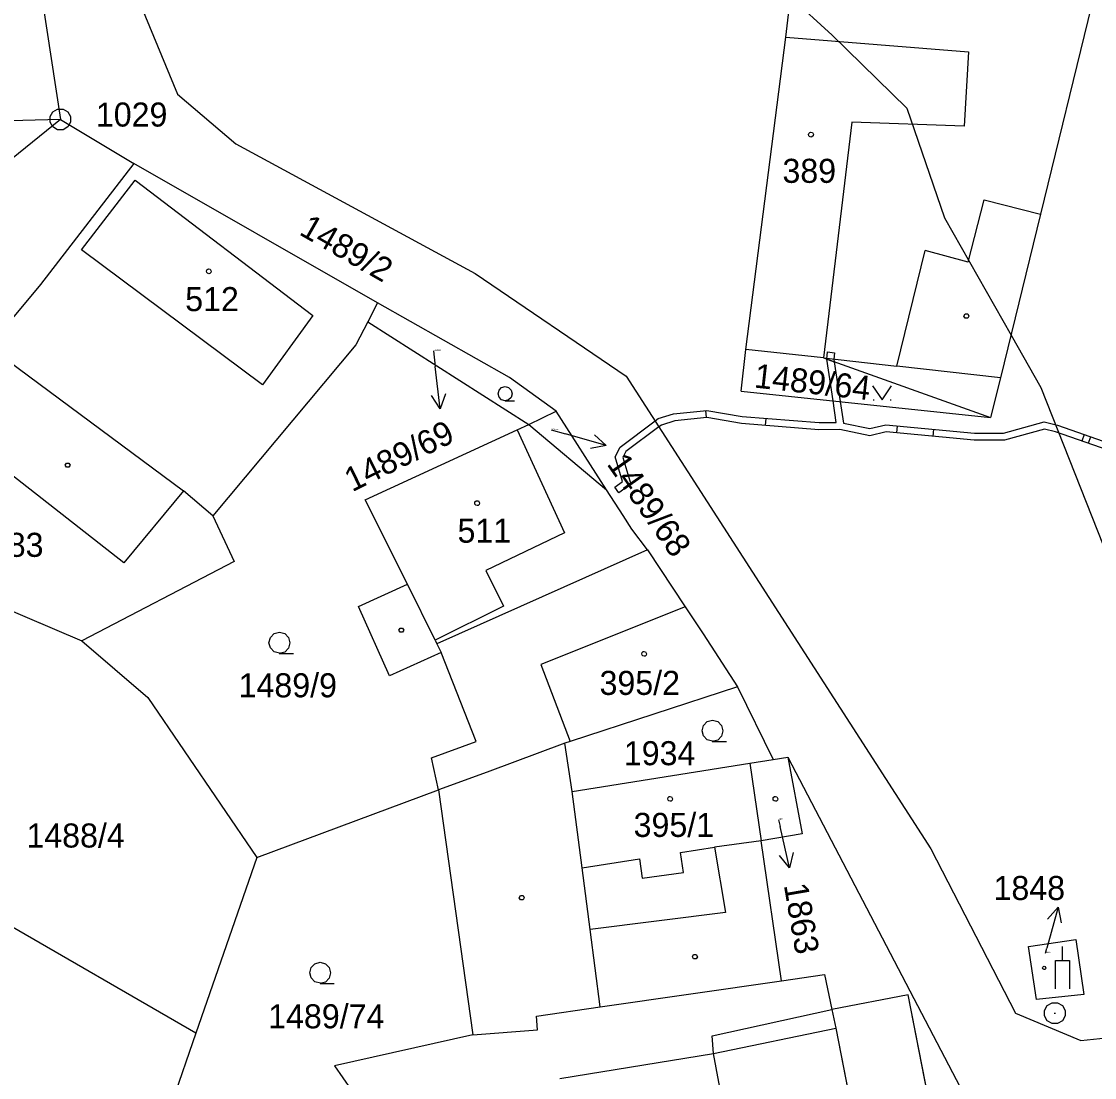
# Model space of a CAD drawing. Extents: x -779618 to -776429, y -1144546 to -1143350.
# Drawn here: x -777488.2 to -777412.4, y -1144048.7 to -1143974.1 of the extents above; entities that cross this region are included whole.
import ezdxf

# ---------------------------------------------------------------- set-up
doc = ezdxf.new("R2010")
doc.units = 0
for name, color, linetype in [('1', 7, 'Continuous'), ('11', 7, 'Continuous'), ('12', 7, 'Continuous'), ('13', 7, 'Continuous'), ('2', 7, 'Continuous'), ('3', 7, 'Continuous'), ('4', 7, 'Continuous'), ('5', 7, 'Continuous'), ('7', 7, 'Continuous'), ('8', 7, 'Continuous')]:
    doc.layers.add(name, color=color, linetype=linetype)

msp = doc.modelspace()

# ---------------------------------------------------------------- linework, layer by layer
at = {"layer": '1'}
for p, q in [((-777487.53, -1143967.33), (-777485.45, -1143980.98)), ((-777481.58, -1143968.55), (-777477.17, -1143979.2)), ((-777434.18, -1143975.17), (-777433.65, -1143970.77)), ((-777412.57, -1143972.94), (-777416.17, -1143987.69)), ((-777436.99, -1143997.24), (-777434.18, -1143975.17)), ((-777477.17, -1143979.2), (-777473.05, -1143982.72)), ((-777485.45, -1143980.98), (-777497.98, -1143981.37)), ((-777485.45, -1143980.98), (-777494.46, -1143988.3)), ((-777485.45, -1143980.98), (-777480.26, -1143984.1)), ((-777473.05, -1143982.72), (-777456.14, -1143991.88)), ((-777480.26, -1143984.1), (-777486.85, -1143992.66)), ((-777463.05, -1143993.95), (-777480.26, -1143984.1)), ((-777416.17, -1143987.69), (-777418.99, -1143999.25)), ((-777456.14, -1143991.88), (-777445.46, -1143999.14)), ((-777486.85, -1143992.66), (-777490.53, -1143997.04)), ((-777463.05, -1143993.95), (-777463.73, -1143995.29)), ((-777453.7, -1143999.22), (-777463.05, -1143993.95)), ((-777463.73, -1143995.29), (-777464.57, -1143996.92)), ((-777463.73, -1143995.29), (-777452.35, -1144002.55)), ((-777464.57, -1143996.92), (-777474.69, -1144009.01)), ((-777437.34, -1144000.19), (-777436.99, -1143997.24)), ((-777431.51, -1143997.85), (-777436.99, -1143997.24)), ((-777431.51, -1143997.85), (-777419.7, -1144002.05)), ((-777450.42, -1144001.62), (-777453.7, -1143999.22)), ((-777445.46, -1143999.14), (-777423.92, -1144032.56)), ((-777418.99, -1143999.25), (-777419.7, -1144002.05)), ((-777437.34, -1144000.19), (-777419.7, -1144002.05)), ((-777480.97, -1144012.34), (-777494.49, -1144001.76)), ((-777452.35, -1144002.55), (-777450.42, -1144001.62)), ((-777446.84, -1144007.17), (-777450.42, -1144001.62)), ((-777453.17, -1144002.93), (-777452.35, -1144002.55)), ((-777452.35, -1144002.55), (-777446.84, -1144007.17)), ((-777463.91, -1144007.89), (-777453.17, -1144002.93)), ((-777445.67, -1144008.98), (-777446.84, -1144007.17)), ((-777476.75, -1144007.25), (-777480.97, -1144012.34)), ((-777474.69, -1144009.01), (-777476.75, -1144007.25)), ((-777460.92, -1144013.85), (-777463.91, -1144007.89)), ((-777474.69, -1144009.01), (-777473.17, -1144012.24)), ((-777445.05, -1144009.95), (-777445.67, -1144008.98)), ((-777502.82, -1144009.8), (-777483.95, -1144017.85)), ((-777443.96, -1144011.41), (-777445.05, -1144009.95)), ((-777443.96, -1144011.41), (-777458.84, -1144018.06)), ((-777443.96, -1144011.41), (-777441.3, -1144015.44)), ((-777473.17, -1144012.24), (-777483.95, -1144017.85)), ((-777464.39, -1144015.42), (-777460.92, -1144013.85)), ((-777462.18, -1144020.31), (-777464.39, -1144015.42)), ((-777441.3, -1144015.44), (-777440.01, -1144017.35)), ((-777440.01, -1144017.35), (-777437.6, -1144021.09)), ((-777483.95, -1144017.85), (-777479.28, -1144021.86)), ((-777458.84, -1144018.06), (-777458.54, -1144018.66)), ((-777458.54, -1144018.66), (-777462.18, -1144020.31)), ((-777456.07, -1144024.96), (-777458.54, -1144018.66)), ((-777437.6, -1144021.09), (-777449.41, -1144024.96)), ((-777437.6, -1144021.09), (-777435.07, -1144026.24)), ((-777479.28, -1144021.86), (-777471.58, -1144033.16)), ((-777475.88, -1144045.59), (-777511.23, -1144025.18)), ((-777459.22, -1144026.12), (-777456.07, -1144024.96)), ((-777449.79, -1144025.09), (-777455.28, -1144027.12)), ((-777449.41, -1144024.96), (-777449.79, -1144025.09)), ((-777449.28, -1144028.49), (-777449.79, -1144025.09)), ((-777458.72, -1144028.39), (-777459.22, -1144026.12)), ((-777435.07, -1144026.24), (-777434.04, -1144026.08)), ((-777434.04, -1144026.08), (-777433.03, -1144031.49)), ((-777434.04, -1144026.08), (-777425.41, -1144042.59)), ((-777449.28, -1144028.49), (-777436.72, -1144026.5)), ((-777436.72, -1144026.5), (-777435.07, -1144026.24)), ((-777436.72, -1144026.5), (-777435.92, -1144031.99)), ((-777455.28, -1144027.12), (-777458.72, -1144028.39)), ((-777471.58, -1144033.16), (-777458.72, -1144028.39)), ((-777458.72, -1144028.39), (-777456.3, -1144045.7)), ((-777433.03, -1144031.49), (-777435.92, -1144031.99)), ((-777434.48, -1144041.88), (-777435.92, -1144031.99)), ((-777423.92, -1144032.56), (-777417.93, -1144044.16)), ((-777471.58, -1144033.16), (-777475.88, -1144045.59)), ((-777417.02, -1144039.45), (-777413.68, -1144038.95)), ((-777413.68, -1144038.95), (-777413.1, -1144042.86)), ((-777416.46, -1144043.21), (-777417.02, -1144039.45)), ((-777434.48, -1144041.88), (-777431.43, -1144041.44)), ((-777431.43, -1144041.44), (-777430.92, -1144043.92)), ((-777425.41, -1144042.59), (-777414.77, -1144062.94)), ((-777425.53, -1144042.87), (-777430.92, -1144043.92)), ((-777419.91, -1144071.6), (-777425.53, -1144042.87)), ((-777413.1, -1144042.86), (-777416.46, -1144043.21)), ((-777439.39, -1144045.78), (-777430.92, -1144043.92)), ((-777430.92, -1144043.92), (-777430.65, -1144045.23)), ((-777417.93, -1144044.16), (-777413.32, -1144046.11)), ((-777475.88, -1144045.59), (-777478.19, -1144052.29)), ((-777456.3, -1144045.7), (-777466.09, -1144047.89)), ((-777439.28, -1144047.01), (-777439.39, -1144045.78)), ((-777430.65, -1144045.23), (-777425.3, -1144072.65)), ((-777413.32, -1144046.11), (-777406.13, -1144045.3)), ((-777450.15, -1144048.78), (-777439.28, -1144047.01)), ((-777466.09, -1144047.89), (-777463.88, -1144051.03))]:
    msp.add_line(p, q, dxfattribs=at)
at = {"layer": '11'}
msp.add_lwpolyline([(-777497.86, -1143963.05), (-777488.72, -1143959.81), (-777485.63, -1143958.72), (-777484.26, -1143958.54), (-777475.98, -1143957.45), (-777462.41, -1143959.62), (-777449.46, -1143961.7), (-777440.85, -1143965.89), (-777433.84, -1143972.33), (-777430.9, -1143975.03), (-777425.62, -1143980.19), (-777422.96, -1143987.95), (-777418.25, -1143996.24), (-777416.15, -1143999.94), (-777406.09, -1144025.39), (-777404.74, -1144044.7), (-777404.15, -1144050.11)], dxfattribs=at)
msp.add_lwpolyline([(-777430.65, -1144045.23), (-777425.3, -1144072.65), (-777419.91, -1144071.6), (-777425.53, -1144042.87), (-777430.92, -1144043.92)], close=True, dxfattribs=at)
at = {"layer": '12'}
for p, q in [((-777436.99, -1143997.24), (-777434.18, -1143975.17)), ((-777434.18, -1143975.17), (-777421.25, -1143976.21)), ((-777421.25, -1143976.21), (-777421.57, -1143981.47)), ((-777429.52, -1143981.19), (-777431.51, -1143997.85)), ((-777421.57, -1143981.47), (-777429.52, -1143981.19)), ((-777483.96, -1143990.21), (-777480.16, -1143985.27)), ((-777480.16, -1143985.27), (-777467.6, -1143994.84)), ((-777471.17, -1143999.75), (-777483.96, -1143990.21)), ((-777467.6, -1143994.84), (-777471.17, -1143999.75)), ((-777431.51, -1143997.85), (-777436.99, -1143997.24)), ((-777463.91, -1144007.89), (-777453.17, -1144002.93)), ((-777453.17, -1144002.93), (-777449.81, -1144010.21)), ((-777460.92, -1144013.85), (-777463.91, -1144007.89)), ((-777449.81, -1144010.21), (-777455.39, -1144012.87)), ((-777455.39, -1144012.87), (-777454.14, -1144015.39)), ((-777458.97, -1144017.79), (-777460.92, -1144013.85)), ((-777454.14, -1144015.39), (-777458.97, -1144017.79)), ((-777441.3, -1144015.44), (-777451.5, -1144019.53)), ((-777441.3, -1144015.44), (-777440.01, -1144017.35)), ((-777440.01, -1144017.35), (-777437.6, -1144021.09)), ((-777451.5, -1144019.53), (-777449.41, -1144024.96)), ((-777437.6, -1144021.09), (-777449.41, -1144024.96)), ((-777435.07, -1144026.24), (-777434.04, -1144026.08)), ((-777434.04, -1144026.08), (-777433.03, -1144031.49)), ((-777449.28, -1144028.49), (-777436.72, -1144026.5)), ((-777436.72, -1144026.5), (-777435.07, -1144026.24)), ((-777436.72, -1144026.5), (-777435.92, -1144031.99)), ((-777436.72, -1144026.5), (-777435.92, -1144031.99)), ((-777448.58, -1144033.89), (-777449.28, -1144028.49)), ((-777435.92, -1144031.99), (-777439.21, -1144032.44)), ((-777433.03, -1144031.49), (-777435.92, -1144031.99)), ((-777441.63, -1144032.82), (-777439.21, -1144032.44)), ((-777441.41, -1144034.23), (-777441.63, -1144032.82)), ((-777448.58, -1144033.89), (-777444.53, -1144033.27)), ((-777444.53, -1144033.27), (-777444.32, -1144034.63)), ((-777444.32, -1144034.63), (-777441.41, -1144034.23)), ((-777417.02, -1144039.45), (-777413.68, -1144038.95)), ((-777413.68, -1144038.95), (-777413.1, -1144042.86)), ((-777416.46, -1144043.21), (-777417.02, -1144039.45)), ((-777413.1, -1144042.86), (-777416.46, -1144043.21)), ((-777439.28, -1144047.01), (-777430.65, -1144045.23)), ((-777430.65, -1144045.23), (-777425.3, -1144072.65)), ((-777435.09, -1144069.99), (-777439.28, -1144047.01))]:
    msp.add_line(p, q, dxfattribs=at)
at = {"layer": '13'}
for p, q in [((-777431.27, -1143997.93), (-777430.76, -1143998.12)), ((-777430.84, -1144000.88), (-777431.27, -1143997.93)), ((-777430.76, -1143998.12), (-777430.33, -1144000.93)), ((-777439.786, -1144002.062), (-777439.836, -1144001.564)), ((-777435.585, -1144002.122), (-777435.625, -1144002.62)), ((-777426.335, -1144003.141), (-777426.286, -1144002.643)), ((-777423.725, -1144002.894), (-777423.773, -1144003.392)), ((-777413.088, -1144003.251), (-777413.254, -1144003.723)), ((-777412.787, -1144003.882), (-777412.622, -1144003.41))]:
    msp.add_line(p, q, dxfattribs=at)
msp.add_lwpolyline([(-777431.27, -1143997.93), (-777431.23, -1143997.42), (-777430.74, -1143997.48), (-777430.79, -1143997.93), (-777430.76, -1143998.12)], close=True, dxfattribs=at)
for points in [[(-777431.82, -1144002.42), (-777430.61, -1144002.41), (-777430.84, -1144000.88)], [(-777430.33, -1144000.93), (-777430.1, -1144002.45), (-777428.23, -1144002.84), (-777427.11, -1144002.57), (-777420.84, -1144003.17)], [(-777406.58, -1144000.73), (-777407.99, -1144001.04), (-777409.11, -1144001.99), (-777410.78, -1144004.47), (-777411.39, -1144004.37), (-777415.11, -1144003.07), (-777415.9, -1144002.89), (-777418.72, -1144003.67), (-777420.86, -1144003.67)], [(-777420.84, -1144003.17), (-777418.78, -1144003.17), (-777415.92, -1144002.37), (-777414.97, -1144002.59), (-777411.27, -1144003.89), (-777411.02, -1144003.93), (-777409.49, -1144001.65), (-777408.21, -1144000.58)], [(-777443.42, -1144002.3), (-777443.21, -1144002.13), (-777442.12, -1144001.79), (-777439.75, -1144001.56), (-777437.25, -1144001.99), (-777431.82, -1144002.42)], [(-777446.23, -1144004.84), (-777445.88, -1144004.15), (-777443.42, -1144002.3)], [(-777431.84, -1144002.92), (-777437.31, -1144002.49), (-777439.77, -1144002.06), (-777442.02, -1144002.29), (-777442.97, -1144002.59), (-777443.15, -1144002.72)], [(-777443.15, -1144002.72), (-777445.48, -1144004.47), (-777445.69, -1144004.88)], [(-777420.86, -1144003.67), (-777427.07, -1144003.07), (-777428.23, -1144003.36), (-777430.35, -1144002.91), (-777431.84, -1144002.92)], [(-777445.69, -1144004.88), (-777445.13, -1144006.78), (-777445.97, -1144007.39), (-777446.26, -1144006.98), (-777445.71, -1144006.58), (-777446.23, -1144004.84)]]:
    msp.add_lwpolyline(points, dxfattribs=at)
at = {"layer": '3'}
for p, q in [((-777428.006, -1144000.82), (-777427.939, -1144000.82)), ((-777426.801, -1144000.82), (-777426.734, -1144000.82)), ((-777414.62, -1144040.45), (-777414.62, -1144039.45))]:
    msp.add_line(p, q, dxfattribs=at)
for points in [[(-777454.01, -1144000.87), (-777454.265, -1144000.803), (-777454.446, -1144000.622), (-777454.513, -1144000.374), (-777454.446, -1144000.126), (-777454.265, -1143999.945), (-777454.017, -1143999.878), (-777453.769, -1143999.945), (-777453.588, -1144000.126), (-777453.521, -1144000.381), (-777453.588, -1144000.635), (-777453.769, -1144000.816), (-777454.023, -1144000.883), (-777453.353, -1144000.883)], [(-777428.04, -1143999.815), (-777427.37, -1144000.82), (-777426.7, -1143999.815)], [(-777469.96, -1144018.72), (-777470.34, -1144018.62), (-777470.61, -1144018.35), (-777470.71, -1144017.98), (-777470.61, -1144017.61), (-777470.34, -1144017.34), (-777469.97, -1144017.24), (-777469.6, -1144017.34), (-777469.33, -1144017.61), (-777469.23, -1144017.99), (-777469.33, -1144018.37), (-777469.6, -1144018.64), (-777469.98, -1144018.74), (-777468.98, -1144018.74)], [(-777439.35, -1144024.94), (-777439.73, -1144024.84), (-777440, -1144024.57), (-777440.1, -1144024.2), (-777440, -1144023.83), (-777439.73, -1144023.56), (-777439.36, -1144023.46), (-777438.99, -1144023.56), (-777438.72, -1144023.83), (-777438.62, -1144024.21), (-777438.72, -1144024.59), (-777438.99, -1144024.86), (-777439.37, -1144024.96), (-777438.37, -1144024.96)], [(-777415.12, -1144042.45), (-777415.12, -1144040.45), (-777414.12, -1144040.45), (-777414.12, -1144042.45)], [(-777467.08, -1144042.05), (-777467.46, -1144041.95), (-777467.73, -1144041.68), (-777467.83, -1144041.31), (-777467.73, -1144040.94), (-777467.46, -1144040.67), (-777467.09, -1144040.57), (-777466.72, -1144040.67), (-777466.45, -1144040.94), (-777466.35, -1144041.32), (-777466.45, -1144041.7), (-777466.72, -1144041.97), (-777467.1, -1144042.07), (-777466.1, -1144042.07)]]:
    msp.add_lwpolyline(points, dxfattribs=at)
at = {"layer": '4'}
for p, q in [((-777434.18, -1143975.17), (-777421.25, -1143976.21)), ((-777421.25, -1143976.21), (-777421.57, -1143981.47)), ((-777429.52, -1143981.19), (-777431.51, -1143997.85)), ((-777421.57, -1143981.47), (-777429.52, -1143981.19)), ((-777483.96, -1143990.21), (-777480.16, -1143985.27)), ((-777480.16, -1143985.27), (-777467.6, -1143994.84)), ((-777421.28, -1143991.08), (-777420.15, -1143986.68)), ((-777420.15, -1143986.68), (-777416.17, -1143987.69)), ((-777471.17, -1143999.75), (-777483.96, -1143990.21)), ((-777426.33, -1143998.43), (-777424.33, -1143990.25)), ((-777421.28, -1143991.08), (-777424.33, -1143990.25)), ((-777467.6, -1143994.84), (-777471.17, -1143999.75)), ((-777490.53, -1143997.04), (-777476.75, -1144007.25)), ((-777431.51, -1143997.85), (-777426.33, -1143998.43)), ((-777418.99, -1143999.25), (-777426.33, -1143998.43)), ((-777453.17, -1144002.93), (-777449.81, -1144010.21)), ((-777449.81, -1144010.21), (-777455.39, -1144012.87)), ((-777455.39, -1144012.87), (-777454.14, -1144015.39)), ((-777458.97, -1144017.79), (-777460.92, -1144013.85)), ((-777454.14, -1144015.39), (-777458.97, -1144017.79)), ((-777441.3, -1144015.44), (-777451.5, -1144019.53)), ((-777458.97, -1144017.79), (-777458.84, -1144018.06)), ((-777451.5, -1144019.53), (-777449.41, -1144024.96)), ((-777448.58, -1144033.89), (-777449.28, -1144028.49)), ((-777435.92, -1144031.99), (-777439.21, -1144032.44)), ((-777441.63, -1144032.82), (-777439.21, -1144032.44)), ((-777441.41, -1144034.23), (-777441.63, -1144032.82)), ((-777439.21, -1144032.44), (-777438.43, -1144037.05)), ((-777448.58, -1144033.89), (-777444.53, -1144033.27)), ((-777444.53, -1144033.27), (-777444.32, -1144034.63)), ((-777448.01, -1144038.26), (-777448.58, -1144033.89)), ((-777444.32, -1144034.63), (-777441.41, -1144034.23)), ((-777438.43, -1144037.05), (-777448.01, -1144038.26)), ((-777447.3, -1144043.73), (-777448.01, -1144038.26)), ((-777447.3, -1144043.73), (-777434.48, -1144041.88)), ((-777451.81, -1144044.38), (-777447.3, -1144043.73)), ((-777451.74, -1144045.34), (-777451.81, -1144044.38)), ((-777456.3, -1144045.7), (-777451.74, -1144045.34)), ((-777439.28, -1144047.01), (-777430.65, -1144045.23)), ((-777435.09, -1144069.99), (-777439.28, -1144047.01))]:
    msp.add_line(p, q, dxfattribs=at)
at = {"layer": '5'}
for points in [[(-777432.4, -1143981.89), (-777432.3, -1143981.91), (-777432.25, -1143982), (-777432.23, -1143982.06), (-777432.25, -1143982.15), (-777432.33, -1143982.22), (-777432.4, -1143982.23), (-777432.49, -1143982.2), (-777432.55, -1143982.14), (-777432.57, -1143982.06), (-777432.55, -1143981.97), (-777432.47, -1143981.9)], [(-777474.96, -1143991.55), (-777474.86, -1143991.57), (-777474.81, -1143991.66), (-777474.79, -1143991.72), (-777474.81, -1143991.81), (-777474.89, -1143991.88), (-777474.96, -1143991.89), (-777475.05, -1143991.86), (-777475.11, -1143991.8), (-777475.13, -1143991.72), (-777475.11, -1143991.63), (-777475.03, -1143991.56)], [(-777421.32, -1143994.74), (-777421.23, -1143994.89), (-777421.32, -1143995.04), (-777421.5, -1143995.04), (-777421.59, -1143994.89), (-777421.5, -1143994.74)], [(-777484.85, -1144005.28), (-777484.76, -1144005.43), (-777484.85, -1144005.58), (-777485.03, -1144005.58), (-777485.12, -1144005.43), (-777485.03, -1144005.28)], [(-777456, -1144007.94), (-777455.9, -1144007.96), (-777455.85, -1144008.05), (-777455.83, -1144008.11), (-777455.85, -1144008.2), (-777455.93, -1144008.27), (-777456, -1144008.28), (-777456.09, -1144008.25), (-777456.15, -1144008.19), (-777456.17, -1144008.11), (-777456.15, -1144008.02), (-777456.07, -1144007.95)], [(-777461.26, -1144016.94), (-777461.17, -1144017.09), (-777461.26, -1144017.24), (-777461.44, -1144017.24), (-777461.53, -1144017.09), (-777461.44, -1144016.94)], [(-777444.19, -1144018.6), (-777444.09, -1144018.62), (-777444.04, -1144018.71), (-777444.02, -1144018.77), (-777444.04, -1144018.86), (-777444.12, -1144018.93), (-777444.19, -1144018.94), (-777444.28, -1144018.91), (-777444.34, -1144018.85), (-777444.36, -1144018.77), (-777444.34, -1144018.68), (-777444.26, -1144018.61)], [(-777442.35, -1144028.85), (-777442.25, -1144028.87), (-777442.2, -1144028.96), (-777442.18, -1144029.02), (-777442.2, -1144029.11), (-777442.28, -1144029.18), (-777442.35, -1144029.19), (-777442.44, -1144029.16), (-777442.5, -1144029.1), (-777442.52, -1144029.02), (-777442.5, -1144028.93), (-777442.42, -1144028.86)], [(-777434.91, -1144028.85), (-777434.81, -1144028.87), (-777434.76, -1144028.96), (-777434.74, -1144029.02), (-777434.76, -1144029.11), (-777434.84, -1144029.18), (-777434.91, -1144029.19), (-777435, -1144029.16), (-777435.06, -1144029.1), (-777435.08, -1144029.02), (-777435.06, -1144028.93), (-777434.98, -1144028.86)], [(-777452.75, -1144035.86), (-777452.66, -1144036.01), (-777452.75, -1144036.16), (-777452.93, -1144036.16), (-777453.02, -1144036.01), (-777452.93, -1144035.86)], [(-777440.51, -1144040.03), (-777440.42, -1144040.18), (-777440.51, -1144040.33), (-777440.69, -1144040.33), (-777440.78, -1144040.18), (-777440.69, -1144040.03)], [(-777415.91, -1144040.856), (-777415.843, -1144040.87), (-777415.809, -1144040.93), (-777415.796, -1144040.97), (-777415.809, -1144041.03), (-777415.863, -1144041.077), (-777415.91, -1144041.084), (-777415.97, -1144041.064), (-777416.011, -1144041.024), (-777416.024, -1144040.97), (-777416.011, -1144040.91), (-777415.957, -1144040.863)]]:
    msp.add_lwpolyline(points, close=True, dxfattribs=at)
at = {"layer": '7'}
for p, q in [((-777459.09, -1143997.35), (-777458.96, -1143998.46)), ((-777458.603, -1144001.439), (-777458.96, -1143998.46)), ((-777450.76, -1144002.94), (-777449.76, -1144003.22)), ((-777446.876, -1144004.044), (-777449.76, -1144003.22)), ((-777434.69, -1144030.5), (-777434.58, -1144030.97)), ((-777433.918, -1144033.896), (-777434.58, -1144030.97)), ((-777414.934, -1144036.685), (-777415.72, -1144039.58)), ((-777415.81, -1144039.92), (-777415.72, -1144039.58))]:
    msp.add_line(p, q, dxfattribs=at)
for points in [[(-777458.225, -1144000.386), (-777458.603, -1144001.439), (-777459.218, -1144000.505)], [(-777447.7, -1144003.289), (-777446.876, -1144004.044), (-777447.974, -1144004.25)], [(-777433.651, -1144032.81), (-777433.918, -1144033.896), (-777434.627, -1144033.031)], [(-777415.678, -1144037.519), (-777414.934, -1144036.685), (-777414.713, -1144037.781)]]:
    msp.add_lwpolyline(points, dxfattribs=at)
at = {"layer": '8'}
for p, q in [((-777485.5, -1143980.98), (-777485.4, -1143980.98)), ((-777415.2, -1144044.16), (-777415.1, -1144044.16))]:
    msp.add_line(p, q, dxfattribs=at)
for points in [[(-777485.26, -1143980.26), (-777484.92, -1143980.45), (-777484.73, -1143980.79), (-777484.73, -1143981.18), (-777484.92, -1143981.52), (-777485.26, -1143981.71), (-777485.65, -1143981.71), (-777485.99, -1143981.52), (-777486.18, -1143981.18), (-777486.18, -1143980.79), (-777485.99, -1143980.45), (-777485.65, -1143980.26)], [(-777414.96, -1144043.44), (-777414.62, -1144043.63), (-777414.43, -1144043.97), (-777414.43, -1144044.36), (-777414.62, -1144044.7), (-777414.96, -1144044.89), (-777415.35, -1144044.89), (-777415.69, -1144044.7), (-777415.88, -1144044.36), (-777415.88, -1144043.97), (-777415.69, -1144043.63), (-777415.35, -1144043.44)]]:
    msp.add_lwpolyline(points, close=True, dxfattribs=at)

# ---------------------------------------------------------------- texts
at = {"layer": '2'}
for s, height, p in [('389', 1.7, (-777434.413, -1143985.47)), ('512', 1.7, (-777476.633, -1143994.54)), ('1489/69', 0.1, (-777459.067, -1143997.35)), ('1489/68', 0.1, (-777450.737, -1144002.94)), ('511', 1.7, (-777457.383, -1144010.91)), ('1489/83', 1.7, (-777494.867, -1144011.91)), ('1489/9', 1.7, (-777472.857, -1144021.84)), ('395/2', 1.7, (-777447.343, -1144021.67)), ('1934', 1.7, (-777445.627, -1144026.64)), ('395/1', 1.7, (-777444.933, -1144031.71)), ('1488/4', 1.7, (-777487.857, -1144032.46)), ('1863', 0.1, (-777434.667, -1144030.5)), ('1848', 0.1, (-777415.787, -1144039.92)), ('1489/74', 1.7, (-777470.767, -1144045.24))]:
    msp.add_text(s, height=height, dxfattribs=at).set_placement(p)
for s, rotation, p in [('1489/2', 330.13828, (-777468.649, -1143989.086)), ('1489/64', 353.68685, (-777436.46, -1143999.933))]:
    msp.add_text(s, height=1.7, rotation=rotation, dxfattribs=at).set_placement(p)
at = {"layer": '7'}
for s, rotation, p in [('1489/69', 26.29876, (-777464.831, -1144007.348)), ('1489/68', 305.04273, (-777446.876, -1144005.348)), ('1863', 279.718, (-777434.319, -1144035.114))]:
    msp.add_text(s, height=1.7, rotation=rotation, dxfattribs=at).set_placement(p)
msp.add_text('1848', height=1.7, dxfattribs=at).set_placement((-777419.493, -1144036.17))
at = {"layer": '8'}
msp.add_text('1029', height=1.7, dxfattribs=at).set_placement((-777482.947, -1143981.49))

doc.saveas('drawing.dxf')
